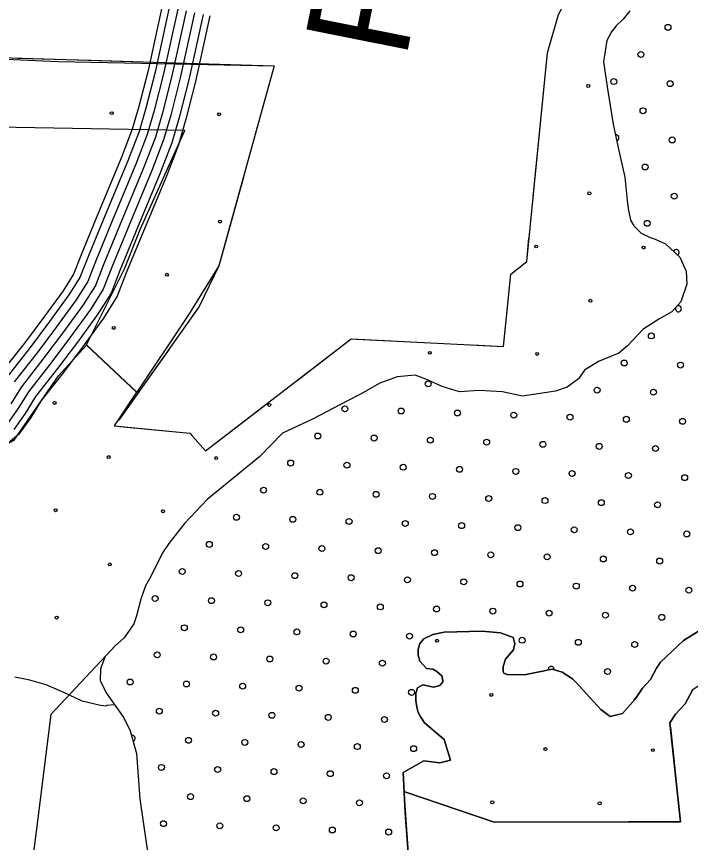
# Model space of a CAD drawing. Extents: x 1788175 to 1969470, y 584502 to 738744.
# Drawn here: x 1815246 to 1817660, y 701284 to 704243 of the extents above; entities that cross this region are included whole.
import ezdxf

# ---------------------------------------------------------------- set-up
doc = ezdxf.new("R2010")
doc.units = 0
for name, color, linetype in [('DESIGN - EROSION CONTROL - Devices', 7, 'Continuous'), ('DESIGN - ROW - Right-of-Way and Easement Labels', 7, 'Continuous'), ('DESIGN - SCRATCH - User 1', 7, 'Continuous'), ('DESIGN - TRAFFIC CONTROL PERMANENT - Pavement Marking Text', 7, 'Continuous'), ('DESIGN - TRANSPORTATION - Edge of Traveled Way', 7, 'Continuous'), ('DESIGN - TRANSPORTATION - Text', 7, 'Continuous'), ('SURVEY - CONTOURS - Intermediate with optional Text', 7, 'Continuous'), ('SURVEY - VEGETATION - Features with Text', 7, 'Continuous')]:
    doc.layers.add(name, color=color, linetype=linetype)

msp = doc.modelspace()

# ---------------------------------------------------------------- linework, layer by layer
at = {"layer": 'DESIGN - EROSION CONTROL - Devices'}
for centre in [(1817294.2, 703994.1), (1815587.2, 703896.7), (1815971.7, 703893), (1817297.9, 703609.5), (1815975.5, 703508.4), (1817107.5, 703419.1), (1817492.1, 703415.4), (1815785.1, 703318), (1817301.6, 703225), (1815594.6, 703127.6), (1816726.7, 703038.3), (1817111.2, 703034.5), (1815382.6, 702859.1), (1816151.7, 702851.6), (1815576.8, 702664.9), (1815961.3, 702661.2), (1815386.3, 702474.5), (1815770.9, 702470.8), (1815580.5, 702280.4), (1815390.1, 702090), (1816752.5, 702007.1), (1816946.7, 701813), (1817140.8, 701618.8), (1817525.4, 701615.1), (1816950.4, 701428.4), (1817335, 701424.7)]:
    msp.add_circle(centre, 5.28, dxfattribs=at)
at = {"layer": 'DESIGN - SCRATCH - User 1'}
for p, q in [((1815849.7, 703834.4), (1815090.8, 703848.8)), ((1815676.5, 702896.9), (1815595.7, 702776.3))]:
    msp.add_line(p, q, dxfattribs=at)
for points in [[(1815923.4, 702687.6), (1816444.9, 703088), (1816990.3, 703061.3), (1817016.6, 703320.3), (1817073.6, 703365.9), (1817147.7, 704112.9), (1817187.6, 704249.7), (1817390, 704620.4), (1817478.4, 704888.3), (1817512.6, 705025.2)], [(1817443.5, 704262.8), (1817418.8, 704233.3), (1817394.2, 704209.8), (1817377.7, 704188.2), (1817361, 704156.5), (1817349.1, 704080.6), (1817362.8, 703984.1), (1817383.7, 703857.4), (1817399.8, 703778.9), (1817425.1, 703668.1), (1817433.1, 703583.8), (1817434.8, 703573.7), (1817438.2, 703547.6), (1817445.3, 703513.4), (1817456.9, 703493.1), (1817484.2, 703466.4), (1817515.8, 703451.6), (1817533.7, 703445.2), (1817571.2, 703428.3), (1817622.1, 703381), (1817644.8, 703330.4), (1817647.7, 703284.2), (1817626.2, 703220.6), (1817593.3, 703185.3), (1817546.7, 703158.3), (1817489.8, 703121.6), (1817434.4, 703062.8), (1817403.8, 703037.5), (1817331.1, 703007.1), (1817280.4, 702976.2), (1817259.6, 702944.7), (1817218.9, 702915.6), (1817176.6, 702900.5), (1817058.2, 702883.2), (1816986.6, 702898.9), (1816902.8, 702902.9), (1816832.7, 702898.5), (1816771.2, 702918), (1816711.8, 702943.4), (1816674.2, 702958.3), (1816610.1, 702951.8), (1816547.5, 702929.2), (1816478.6, 702890.8), (1816432, 702865.8), (1816306.5, 702800.6), (1816199.4, 702751), (1816117.3, 702666.8), (1815929.7, 702512.9), (1815847.6, 702426.7), (1815791.9, 702355.8), (1815769.1, 702322.3), (1815727.1, 702237.1), (1815708.3, 702203.5), (1815691.1, 702155.8), (1815675.7, 702096.1), (1815667, 702068.2), (1815631.8, 702017), (1815601.1, 701989.6), (1815369, 701743.3)], [(1817443.5, 704262.8), (1817418.8, 704233.3), (1817394.2, 704209.8), (1817377.7, 704188.2), (1817361, 704156.5), (1817349.1, 704080.6), (1817362.8, 703984.1), (1817383.7, 703857.4), (1817399.8, 703778.9), (1817425.1, 703668.1), (1817433.1, 703583.8), (1817434.8, 703573.7), (1817438.2, 703547.6), (1817445.3, 703513.4), (1817456.9, 703493.1), (1817484.2, 703466.4), (1817515.8, 703451.6), (1817533.7, 703445.2), (1817571.2, 703428.3), (1817622.1, 703381), (1817644.8, 703330.4), (1817647.7, 703284.2), (1817626.2, 703220.6), (1817593.3, 703185.3), (1817546.7, 703158.3), (1817489.8, 703121.6), (1817434.4, 703062.8), (1817403.8, 703037.5), (1817331.1, 703007.1), (1817280.4, 702976.2), (1817259.6, 702944.7), (1817218.9, 702915.6), (1817176.6, 702900.5), (1817058.2, 702883.2), (1816986.6, 702898.9), (1816902.8, 702902.9), (1816832.7, 702898.5), (1816771.2, 702918), (1816711.8, 702943.4), (1816674.2, 702958.3), (1816610.1, 702951.8), (1816547.5, 702929.2), (1816478.6, 702890.8), (1816432, 702865.8), (1816306.5, 702800.6), (1816199.4, 702751), (1816117.3, 702666.8), (1815929.7, 702512.9), (1815847.6, 702426.7), (1815791.9, 702355.8), (1815769.1, 702322.3), (1815727.1, 702237.1), (1815708.3, 702203.5), (1815691.1, 702155.8), (1815675.7, 702096.1), (1815667, 702068.2), (1815631.8, 702017), (1815601.1, 701989.6), (1815564.2, 701950.4), (1815547.1, 701906.7), (1815546.1, 701864.7), (1815567, 701820.1), (1815594.1, 701783.4), (1815630.8, 701730.5), (1815653.7, 701683.8), (1815675.7, 701603.2), (1815687.8, 701440.6), (1815723.8, 701193.3)], [(1815091.7, 703813.8), (1814841.3, 703827.3), (1814834.6, 704106.6), (1815394.1, 704082.4), (1816168.9, 704066.7), (1815970.8, 703349.4), (1815862.3, 703174.4), (1815677, 702897.6)], [(1815677, 702897.6), (1815497.3, 703067.4), (1815632.9, 703339.1), (1815689.4, 703480.6), (1815849.7, 703834.4)], [(1814900.1, 703338.4), (1815049.3, 703317), (1814987.2, 702829.7), (1814746.8, 702862.7), (1814728, 702688.2), (1814987.2, 702650.5), (1815123.9, 702664.6), (1815238, 702725.9), (1815397.2, 702955.9)], [(1815397.2, 702955.9), (1815496.5, 703065.9), (1815676.5, 702896.9)], [(1816633.7, 701466.8), (1816957.6, 701357), (1817624.5, 701358.3), (1817586.5, 701713.6), (1817606.5, 701743.9), (1817641.1, 701781.5), (1817668.5, 701832.9), (1817813.1, 701931.9), (1818328, 702105.9), (1818316.1, 702265.3), (1818478.5, 702558.7), (1818598.5, 702835), (1818760, 702798)], [(1815595.7, 702776.3), (1815867.1, 702750.1), (1815923.4, 702687.6)], [(1817716, 702058.4), (1817634.8, 702008.2), (1817552.9, 701930), (1817538.4, 701908.3), (1817517.5, 701868.7), (1817488.7, 701837.3), (1817461.8, 701797.9), (1817416.6, 701746.8), (1817372.3, 701735.8), (1817338.9, 701760.7), (1817249.3, 701858.9), (1817237.6, 701871.2), (1817200.2, 701894.1), (1817164.5, 701905), (1817112.2, 701894.2), (1817066, 701885.3), (1817028.1, 701886.1), (1817006.6, 701884.5), (1816992.2, 701891), (1816988.8, 701895.9), (1816989.4, 701915), (1816997.4, 701941), (1817026.2, 701974.3), (1817031.4, 701997.1), (1817025.3, 702018.4), (1816979.7, 702035.5), (1816913.9, 702041.1), (1816777.9, 702038.3), (1816738, 702029), (1816705.3, 702013.9), (1816690.9, 701997.1), (1816684.5, 701975.5), (1816685.1, 701955.1), (1816691.4, 701934.1), (1816714.4, 701907.4), (1816737.3, 701905.5), (1816751.3, 701896.8), (1816770.4, 701880.7), (1816773.5, 701860), (1816762.8, 701846.3), (1816739.4, 701841.2), (1816701.7, 701848.8), (1816683, 701838.1), (1816676.9, 701819.6), (1816676.9, 701793.5), (1816680, 701768.6), (1816684.9, 701749.9), (1816694, 701733.6), (1816708, 701713.3), (1816778.5, 701653.5), (1816800.7, 701578.9), (1816762.5, 701569.8), (1816704.7, 701577.1), (1816631.7, 701534.8), (1816633.7, 701466.8)], [(1816648.8, 701247.8), (1816638.3, 701392.3), (1816631.7, 701534.8), (1816704.7, 701577.1), (1816762.5, 701569.8), (1816800.7, 701578.9), (1816778.5, 701653.5), (1816708, 701713.3), (1816694, 701733.6), (1816684.9, 701749.9), (1816680, 701768.6), (1816676.9, 701793.5), (1816676.9, 701819.6), (1816683, 701838.1), (1816701.7, 701848.8), (1816739.4, 701841.2), (1816762.8, 701846.3), (1816773.5, 701860), (1816770.4, 701880.7), (1816751.3, 701896.8), (1816737.3, 701905.5), (1816714.4, 701907.4), (1816691.4, 701934.1), (1816685.1, 701955.1), (1816684.5, 701975.5), (1816690.9, 701997.1), (1816705.3, 702013.9), (1816738, 702029), (1816777.9, 702038.3), (1816913.9, 702041.1), (1816979.7, 702035.5), (1817025.3, 702018.4), (1817031.4, 701997.1), (1817026.2, 701974.3), (1816997.4, 701941), (1816989.4, 701915), (1816988.8, 701895.9), (1816992.2, 701891), (1817006.6, 701884.5), (1817028.1, 701886.1), (1817066, 701885.3), (1817112.2, 701894.2), (1817164.5, 701905), (1817200.2, 701894.1), (1817237.6, 701871.2), (1817249.3, 701858.9), (1817338.9, 701760.7), (1817372.3, 701735.8), (1817416.6, 701746.8), (1817461.8, 701797.9), (1817488.7, 701837.3), (1817517.5, 701868.7), (1817538.4, 701908.3), (1817552.9, 701930), (1817634.8, 702008.2), (1817716, 702058.4)], [(1815369, 701743.3), (1815264.3, 700905.2), (1815261.1, 700870.7), (1815251.2, 700791.2), (1815242.8, 700757.6), (1815233.4, 700694.9), (1815204.5, 700579.1), (1815178.4, 700505.3), (1815169.6, 700477.5), (1815155.2, 700419.7), (1815127.3, 700326.5), (1815107.1, 700282.1), (1815106.4, 700280), (1815085.9, 700223.9), (1815071.8, 700012), (1815062.1, 699875.7), (1815050.2, 699725.5), (1815033.7, 699622.4), (1815016.6, 699507.8), (1814981.7, 699397.5), (1814967.5, 699351.3), (1814936.8, 699259.2), (1814915.1, 699214.1)]]:
    msp.add_lwpolyline(points, dxfattribs=at)
at = {"layer": 'DESIGN - TRAFFIC CONTROL PERMANENT - Pavement Marking Text'}
for centre in [(1817579.7, 704204.1), (1817482.7, 704107), (1817385.6, 704009.9), (1817587.2, 704002.5), (1817490.1, 703905.4), (1817594.7, 703800.8), (1817497.6, 703703.8), (1817602.1, 703599.2), (1817505.1, 703502.2), (1817520, 703098.9), (1817422.9, 703001.9), (1817624.5, 702994.4), (1816721, 702927.2), (1817325.8, 702904.8), (1817527.5, 702897.3), (1816422.3, 702837.6), (1816623.9, 702830.1), (1816825.6, 702822.7), (1817027.2, 702815.2), (1817228.8, 702807.7), (1817430.4, 702800.3), (1817632, 702792.8), (1816325.3, 702740.5), (1816526.9, 702733.1), (1816728.5, 702725.6), (1816930.1, 702718.1), (1817131.7, 702710.7), (1817333.3, 702703.2), (1817534.9, 702695.7), (1816228.2, 702643.5), (1816429.8, 702636), (1816631.4, 702628.5), (1816833, 702621.1), (1817034.6, 702613.6), (1817236.2, 702606.1), (1817437.8, 702598.7), (1817639.5, 702591.2), (1816131.1, 702546.4), (1816332.7, 702538.9), (1816534.3, 702531.5), (1816735.9, 702524), (1816937.6, 702516.5), (1817139.2, 702509.1), (1817340.8, 702501.6), (1817542.4, 702494.1), (1816034, 702449.3), (1816235.7, 702441.8), (1816437.3, 702434.4), (1816638.9, 702426.9), (1816840.5, 702419.4), (1817042.1, 702412), (1817243.7, 702404.5), (1817445.3, 702397), (1817646.9, 702389.6), (1815937, 702352.2), (1816138.6, 702344.8), (1816340.2, 702337.3), (1816541.8, 702329.8), (1816743.4, 702322.4), (1816945, 702314.9), (1817146.6, 702307.4), (1817348.2, 702300), (1817549.9, 702292.5), (1815839.9, 702255.2), (1816041.5, 702247.7), (1816243.1, 702240.2), (1816444.7, 702232.8), (1816646.3, 702225.3), (1816848, 702217.8), (1817049.6, 702210.4), (1817251.2, 702202.9), (1817452.8, 702195.4), (1817654.4, 702188), (1815742.8, 702158.1), (1815944.4, 702150.6), (1816146.1, 702143.2), (1816347.7, 702135.7), (1816549.3, 702128.2), (1816750.9, 702120.8), (1816952.5, 702113.3), (1817154.1, 702105.8), (1817355.7, 702098.4), (1817557.3, 702090.9), (1815847.4, 702053.6), (1816049, 702046.1), (1816250.6, 702038.6), (1816452.2, 702031.2), (1816653.8, 702023.7), (1817057, 702008.8), (1817258.6, 702001.3), (1817460.3, 701993.8), (1815750.3, 701956.5), (1815951.9, 701949), (1816153.5, 701941.6), (1816355.1, 701934.1), (1816556.7, 701926.6), (1817363.2, 701896.8), (1815653.2, 701859.4), (1815854.8, 701852), (1816056.4, 701844.5), (1816258.1, 701837), (1816459.7, 701829.5), (1816661.3, 701822.1), (1815757.8, 701754.9), (1815959.4, 701747.4), (1816161, 701739.9), (1816362.6, 701732.5), (1816564.2, 701725), (1815862.3, 701650.3), (1816063.9, 701642.9), (1816265.5, 701635.4), (1816467.1, 701627.9), (1816668.7, 701620.5), (1815765.2, 701553.3), (1815966.8, 701545.8), (1816168.5, 701538.3), (1816370.1, 701530.9), (1816571.7, 701523.4), (1815869.8, 701448.7), (1816071.4, 701441.3), (1816273, 701433.8), (1816474.6, 701426.3), (1815772.7, 701351.7), (1815974.3, 701344.2), (1816175.9, 701336.7), (1816377.5, 701329.3), (1816579.1, 701321.8)]:
    msp.add_circle(centre, 10.6, dxfattribs=at)
for centre, start, end in [((1817393, 703808.3), 285.4578, 97.7065), ((1817609.6, 703397.6), 296.6675, 157.4868), ((1817617.1, 703196), 154.6627, 119.4562), ((1817161.6, 701904.2), 351.7595, 190.7428), ((1817467.7, 701792.2), 105.7296, 177.5329), ((1815660.7, 701657.8), 285.9622, 104.6061)]:
    msp.add_arc(centre, 10.6, start, end, dxfattribs=at)
at = {"layer": 'DESIGN - TRANSPORTATION - Edge of Traveled Way'}
for points in [[(1817443.5, 704262.8), (1817418.8, 704233.3), (1817394.2, 704209.8), (1817377.7, 704188.2), (1817361, 704156.5), (1817349.1, 704080.6), (1817362.8, 703984.1), (1817383.7, 703857.4), (1817399.8, 703778.9), (1817425.1, 703668.1), (1817433.1, 703583.8), (1817434.8, 703573.7), (1817438.2, 703547.6), (1817445.3, 703513.4), (1817456.9, 703493.1), (1817484.2, 703466.4), (1817515.8, 703451.6), (1817533.7, 703445.2), (1817571.2, 703428.3), (1817622.1, 703381), (1817644.8, 703330.4), (1817647.7, 703284.2), (1817626.2, 703220.6), (1817593.3, 703185.3), (1817546.7, 703158.3), (1817489.8, 703121.6), (1817434.4, 703062.8), (1817403.8, 703037.5), (1817331.1, 703007.1), (1817280.4, 702976.2), (1817259.6, 702944.7), (1817218.9, 702915.6), (1817176.6, 702900.5), (1817058.2, 702883.2), (1816986.6, 702898.9), (1816902.8, 702902.9), (1816832.7, 702898.5), (1816771.2, 702918), (1816711.8, 702943.4), (1816674.2, 702958.3), (1816610.1, 702951.8), (1816547.5, 702929.2), (1816478.6, 702890.8), (1816432, 702865.8), (1816306.5, 702800.6), (1816199.4, 702751), (1816117.3, 702666.8), (1815929.7, 702512.9), (1815847.6, 702426.7), (1815791.9, 702355.8), (1815769.1, 702322.3), (1815727.1, 702237.1), (1815708.3, 702203.5), (1815691.1, 702155.8), (1815675.7, 702096.1), (1815667, 702068.2), (1815631.8, 702017), (1815601.1, 701989.6), (1815564.2, 701950.4), (1815547.1, 701906.7), (1815546.1, 701864.7), (1815567, 701820.1), (1815594.1, 701783.4), (1815630.8, 701730.5), (1815653.7, 701683.8), (1815675.7, 701603.2), (1815687.8, 701440.6), (1815723.8, 701193.3)], [(1817716, 702058.4), (1817634.8, 702008.2), (1817552.9, 701930), (1817538.4, 701908.3), (1817517.5, 701868.7), (1817488.7, 701837.3), (1817461.8, 701797.9), (1817416.6, 701746.8), (1817372.3, 701735.8), (1817338.9, 701760.7), (1817249.3, 701858.9), (1817237.6, 701871.2), (1817200.2, 701894.1), (1817164.5, 701905), (1817112.2, 701894.2), (1817066, 701885.3), (1817028.1, 701886.1), (1817006.6, 701884.5), (1816992.2, 701891), (1816988.8, 701895.9), (1816989.4, 701915), (1816997.4, 701941), (1817026.2, 701974.3), (1817031.4, 701997.1), (1817025.3, 702018.4), (1816979.7, 702035.5), (1816913.9, 702041.1), (1816777.9, 702038.3), (1816738, 702029), (1816705.3, 702013.9), (1816690.9, 701997.1), (1816684.5, 701975.5), (1816685.1, 701955.1), (1816691.4, 701934.1), (1816714.4, 701907.4), (1816737.3, 701905.5), (1816751.3, 701896.8), (1816770.4, 701880.7), (1816773.5, 701860), (1816762.8, 701846.3), (1816739.4, 701841.2), (1816701.7, 701848.8), (1816683, 701838.1), (1816676.9, 701819.6), (1816676.9, 701793.5), (1816680, 701768.6), (1816684.9, 701749.9), (1816694, 701733.6), (1816708, 701713.3), (1816778.5, 701653.5), (1816800.7, 701578.9), (1816762.5, 701569.8), (1816704.7, 701577.1), (1816631.7, 701534.8), (1816638.3, 701392.3), (1816648.8, 701247.8)]]:
    msp.add_lwpolyline(points, dxfattribs=at)
at = {"layer": 'DESIGN - TRANSPORTATION - Text'}
msp.add_lwpolyline([(1815598.6, 701776.9), (1815568.9, 701775.3), (1815568.9, 701773.3), (1815546.9, 701775.6), (1815481.2, 701790.6), (1815415.7, 701821.6), (1815352.2, 701848.6), (1815294.5, 701865.5), (1815240.7, 701876.3)], dxfattribs=at)
at = {"layer": 'SURVEY - CONTOURS - Intermediate with optional Text'}
for points in [[(1815768, 704280.9), (1815717.3, 704050.1), (1815684.9, 703921.1), (1815660.8, 703839), (1815620.9, 703735.5), (1815534.5, 703526.7), (1815477.6, 703389.4), (1815450.4, 703319.6), (1815412.9, 703260.1), (1815344.2, 703165.7), (1815274.8, 703073.4), (1815191.7, 702967.3)], [(1815793.2, 704275.6), (1815742.3, 704044.2), (1815709.7, 703914.3), (1815685.2, 703830.8), (1815644.7, 703725.9), (1815558.2, 703516.9), (1815501.4, 703379.8), (1815473.4, 703307.9), (1815434.2, 703245.7), (1815364.8, 703150.4), (1815295.2, 703057.7), (1815212.8, 702952.5)], [(1815823.5, 704269.3), (1815772.5, 704037.1), (1815739.6, 703906.2), (1815714.6, 703820.8), (1815673.5, 703714.4), (1815586.9, 703505), (1815530.2, 703368.2), (1815501.2, 703293.9), (1815459.9, 703228.2), (1815389.8, 703131.9), (1815319.8, 703038.8), (1815238.3, 702934.8)], [(1815884.2, 704256.6), (1815832.9, 704022.9), (1815799.4, 703889.9), (1815773.3, 703800.9), (1815731.1, 703691.4), (1815644.2, 703481.3), (1815587.7, 703345.1), (1815556.9, 703265.9), (1815511.2, 703193.4), (1815439.6, 703095.1), (1815369, 703001.1), (1815289.2, 702899.2), (1815251.2, 702838), (1815213.9, 702785.3)], [(1815938.7, 704245.1), (1815887.1, 704010.1), (1815853.2, 703875.3), (1815826.1, 703783), (1815782.9, 703670.7), (1815695.6, 703460), (1815639.4, 703324.3), (1815606.8, 703240.7), (1815557.3, 703162.2), (1815484.4, 703061.9), (1815413.2, 702967.2), (1815334.9, 702867.2), (1815297.7, 702807.2), (1815255.1, 702747.1), (1815216.5, 702715)], [(1815853.9, 704262.9), (1815802.7, 704030), (1815769.5, 703898), (1815743.9, 703810.9), (1815702.3, 703702.9), (1815615.5, 703493.2), (1815558.9, 703356.7), (1815529, 703279.9), (1815485.5, 703210.8), (1815414.7, 703113.5), (1815344.4, 703020), (1815263.7, 702917), (1815225.4, 702855.1)], [(1815853.9, 704262.9), (1815802.7, 704030), (1815769.5, 703898), (1815743.9, 703810.9), (1815702.3, 703702.9), (1815615.5, 703493.2), (1815558.9, 703356.7), (1815529, 703279.9), (1815485.5, 703210.8), (1815414.7, 703113.5), (1815344.4, 703020), (1815263.7, 702917), (1815225.4, 702855.1)], [(1815914.5, 704250.2), (1815863.1, 704015.8), (1815829.3, 703881.7), (1815802.7, 703791), (1815759.9, 703679.9), (1815672.8, 703469.4), (1815616.5, 703333.5), (1815584.7, 703251.9), (1815536.9, 703176), (1815464.5, 703076.6), (1815393.6, 702982.2), (1815314.6, 702881.4), (1815277.1, 702820.8), (1815236.8, 702764.1)]]:
    msp.add_lwpolyline(points, dxfattribs=at)
at = {"layer": 'SURVEY - VEGETATION - Features with Text'}
for points in [[(1815923.4, 702687.6), (1816444.9, 703088), (1816990.3, 703061.3), (1817016.6, 703320.3), (1817073.6, 703365.9), (1817147.7, 704112.9), (1817187.6, 704249.7), (1817390, 704620.4), (1817478.4, 704888.3), (1817512.6, 705025.2)], [(1817122.7, 703860.5), (1817147.7, 704112.9), (1817150.6, 704122.9)], [(1814834.6, 704106.6), (1816168.9, 704066.7)], [(1815248.4, 704094.2), (1815512.3, 704086.3)], [(1815512.3, 704086.3), (1815776.2, 704078.4)], [(1816168.9, 704066.7), (1815970.8, 703349.4), (1815900.1, 703204.3), (1815612.3, 702796.8)], [(1815926.1, 704074), (1816168.9, 704066.7)], [(1816168.9, 704066.7), (1816098.6, 703812.2)], [(1817096.6, 703597.8), (1817122.7, 703860.5)], [(1816058.7, 703667.6), (1815988.4, 703413.2)], [(1817005.7, 703212.9), (1817016.6, 703320.3), (1817073.6, 703365.9), (1817081.8, 703448.5)], [(1815988.4, 703413.2), (1815970.8, 703349.4), (1815900.1, 703204.3), (1815879.1, 703174.5)], [(1816878.9, 703066.7), (1816990.3, 703061.3), (1817005.7, 703212.9)], [(1816251.8, 702939.7), (1816444.9, 703088), (1816465.4, 703087)], [(1816465.4, 703087), (1816729.1, 703074.1)], [(1815792.5, 703052), (1815640.2, 702836.4)], [(1815923.4, 702687.6), (1816132.8, 702848.3)], [(1815640.2, 702836.4), (1815612.3, 702796.8)], [(1815616.3, 702774.3), (1815867.1, 702750.1), (1815923.4, 702687.6)], [(1815616.3, 702774.3), (1815867.1, 702750.1), (1815875.1, 702741.2)], [(1817668.5, 701832.9), (1817641.1, 701781.5), (1817606.5, 701743.9), (1817586.5, 701713.6), (1817624.5, 701358.3), (1816957.6, 701357), (1816633.7, 701466.8), (1816648.8, 701247.8)], [(1817588.2, 701697.7), (1817616.3, 701435.2)], [(1816634.1, 701461.1), (1816648.8, 701247.8), (1816647, 701197.6)], [(1817616.3, 701435.2), (1817624.5, 701358.3), (1817437.9, 701357.9)], [(1817023.9, 701357.1), (1816957.6, 701357), (1816770.4, 701420.4)], [(1817287.9, 701357.6), (1817023.9, 701357.1)]]:
    msp.add_lwpolyline(points, dxfattribs=at)

# ---------------------------------------------------------------- texts
at = {"layer": 'DESIGN - ROW - Right-of-Way and Easement Labels'}
msp.add_text('RD.', height=370, rotation=78.7294, dxfattribs=at).set_placement((1816639.9, 704084.6))

doc.saveas('drawing.dxf')
